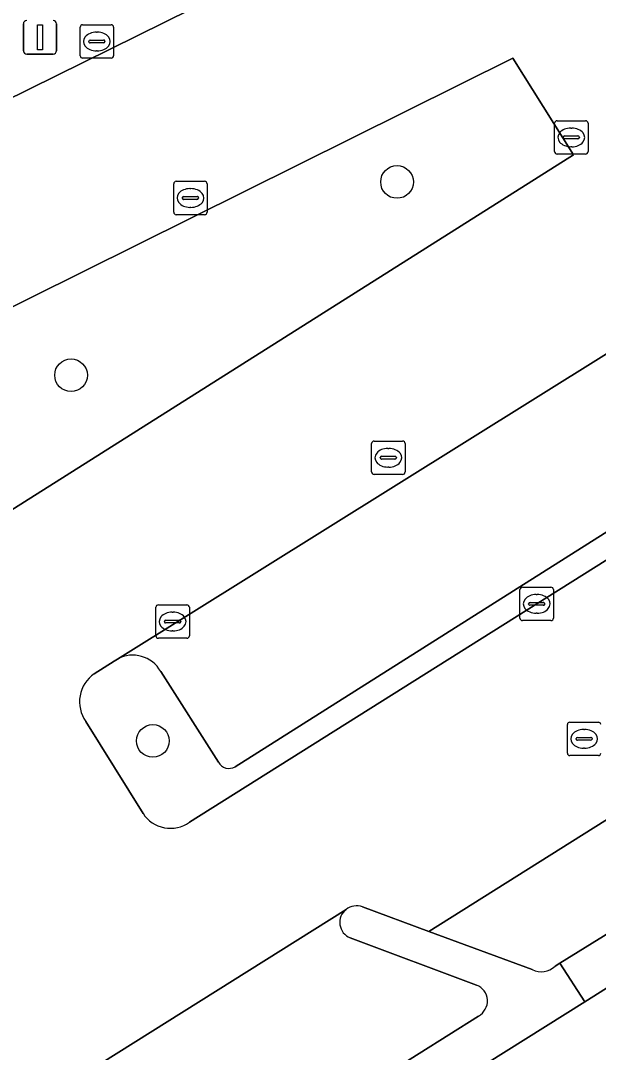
# Model space of a CAD drawing. Extents: x 158835 to 160077, y 386387 to 387778.
# Drawn here: x 159773.4 to 159790.69, y 387513.59 to 387544.48 of the extents above; entities that cross this region are included whole.
import ezdxf

# ---------------------------------------------------------------- set-up
doc = ezdxf.new("R2010")
doc.units = 0
for name, color, linetype in [('IMGEO_Boom', 7, 'Continuous'), ('IMGEO_Fietspad_open', 7, 'Continuous'), ('IMGEO_Kolk', 7, 'Continuous'), ('IMGEO_Lichtmast', 7, 'Continuous'), ('IMGEO_Parkeervlak_open', 7, 'Continuous'), ('IMGEO_Rijbaan_lokaal_open', 7, 'Continuous'), ('IMGEO_Rioolput', 7, 'Continuous'), ('IMGEO_Verkeerseiland_open', 7, 'Continuous')]:
    doc.layers.add(name, color=color, linetype=linetype)

msp = doc.modelspace()

# ---------------------------------------------------------------- linework, layer by layer
at = {"layer": 'IMGEO_Boom'}
for centre in [(159784.663, 387539.647), (159774.909, 387533.862), (159777.357, 387522.915)]:
    msp.add_circle(centre, 0.489, dxfattribs=at)
at = {"layer": 'IMGEO_Fietspad_open'}
msp.add_lwpolyline([(159879.098, 387570.896), (159878.356, 387570.432), (159873.571, 387567.472), (159865.223, 387562.256), (159863.07, 387560.901), (159861.165, 387559.689), (159853.326, 387554.771), (159851.436, 387553.585), (159844.108, 387548.961), (159842.436, 387547.939), (159834.997, 387543.272), (159833.122, 387542.096), (159825.224, 387537.141), (159823.352, 387535.966), (159821.053, 387534.524), (159803.626, 387523.519), (159796.824, 387519.231), (159790.285, 387515.108), (159768.258, 387501.292), (159755.394, 387493.231)], dxfattribs=at)
at = {"layer": 'IMGEO_Kolk'}
for p, q in [((159775.182, 387543.428), (159775.182, 387544.28)), ((159775.257, 387544.354), (159776.109, 387544.354)), ((159776.183, 387544.28), (159776.183, 387543.428)), ((159775.441, 387543.848), (159775.441, 387543.86)), ((159775.484, 387543.897), (159775.882, 387543.897)), ((159775.67, 387544.134), (159775.695, 387544.134)), ((159775.925, 387543.86), (159775.925, 387543.848)), ((159775.879, 387543.811), (159775.481, 387543.811)), ((159775.693, 387543.574), (159775.668, 387543.574)), ((159776.109, 387543.354), (159775.257, 387543.354)), ((159789.378, 387540.556), (159789.378, 387541.408)), ((159789.453, 387541.482), (159790.305, 387541.482)), ((159790.379, 387541.408), (159790.379, 387540.556)), ((159789.866, 387541.262), (159789.891, 387541.262)), ((159789.637, 387540.976), (159789.637, 387540.988)), ((159790.075, 387540.939), (159789.677, 387540.939)), ((159789.68, 387541.025), (159790.078, 387541.025)), ((159790.121, 387540.988), (159790.121, 387540.976)), ((159790.305, 387540.482), (159789.453, 387540.482)), ((159789.889, 387540.702), (159789.864, 387540.702)), ((159777.98, 387538.742), (159777.98, 387539.594)), ((159778.055, 387539.668), (159778.907, 387539.668)), ((159778.981, 387539.594), (159778.981, 387538.742)), ((159778.468, 387539.448), (159778.493, 387539.448)), ((159778.239, 387539.162), (159778.239, 387539.174)), ((159778.677, 387539.125), (159778.279, 387539.125)), ((159778.282, 387539.211), (159778.68, 387539.211)), ((159778.723, 387539.174), (159778.723, 387539.162)), ((159778.907, 387538.668), (159778.055, 387538.668)), ((159778.491, 387538.888), (159778.466, 387538.888)), ((159788.416, 387527.517), (159789.268, 387527.517)), ((159788.341, 387526.591), (159788.341, 387527.443)), ((159788.829, 387527.297), (159788.854, 387527.297)), ((159789.342, 387527.443), (159789.342, 387526.591)), ((159777.448, 387526.062), (159777.448, 387526.914)), ((159777.523, 387526.988), (159778.375, 387526.988)), ((159778.449, 387526.914), (159778.449, 387526.062)), ((159788.6, 387527.011), (159788.6, 387527.023)), ((159789.038, 387526.974), (159788.64, 387526.974)), ((159788.643, 387527.06), (159789.041, 387527.06)), ((159789.084, 387527.023), (159789.084, 387527.011)), ((159777.936, 387526.768), (159777.961, 387526.768)), ((159788.852, 387526.737), (159788.827, 387526.737)), ((159777.707, 387526.482), (159777.707, 387526.494)), ((159778.145, 387526.445), (159777.747, 387526.445)), ((159777.75, 387526.531), (159778.148, 387526.531)), ((159778.191, 387526.494), (159778.191, 387526.482)), ((159789.268, 387526.517), (159788.416, 387526.517)), ((159778.375, 387525.988), (159777.523, 387525.988)), ((159777.959, 387526.208), (159777.934, 387526.208))]:
    msp.add_line(p, q, dxfattribs=at)
for points in [[(159775.182, 387543.428), (159775.182, 387544.28)], [(159775.257, 387544.354), (159776.109, 387544.354)], [(159776.183, 387544.28), (159776.183, 387543.428)], [(159776.109, 387543.354), (159775.257, 387543.354)], [(159789.378, 387540.556), (159789.378, 387541.408)], [(159789.453, 387541.482), (159790.305, 387541.482)], [(159790.379, 387541.408), (159790.379, 387540.556)], [(159790.305, 387540.482), (159789.453, 387540.482)], [(159777.98, 387538.742), (159777.98, 387539.594)], [(159778.055, 387539.668), (159778.907, 387539.668)], [(159778.981, 387539.594), (159778.981, 387538.742)], [(159778.907, 387538.668), (159778.055, 387538.668)], [(159788.416, 387527.517), (159789.268, 387527.517)], [(159788.341, 387526.591), (159788.341, 387527.443)], [(159789.342, 387527.443), (159789.342, 387526.591)], [(159777.448, 387526.062), (159777.448, 387526.914)], [(159777.523, 387526.988), (159778.375, 387526.988)], [(159778.449, 387526.914), (159778.449, 387526.062)], [(159789.268, 387526.517), (159788.416, 387526.517)], [(159778.375, 387525.988), (159777.523, 387525.988)]]:
    msp.add_lwpolyline(points, dxfattribs=at)
for centre, radius, start, end in [((159775.259, 387544.278), 0.0765, 91.552, 178.448), ((159775.259, 387544.278), 0.0765, 91.552, 178.448), ((159776.107, 387544.278), 0.0765, 1.552, 88.448), ((159776.107, 387544.278), 0.0765, 1.552, 88.448), ((159775.481, 387543.857), 0.0403, 85.8775, 175.7526), ((159775.886, 387543.859), 0.0386, 1.7309, 96.639), ((159775.478, 387543.847), 0.0366, 178.938, 274.7102), ((159775.882, 387543.854), 0.043, 264.8664, 352.4533), ((159775.259, 387543.43), 0.0765, 181.552, 268.448), ((159775.259, 387543.43), 0.0765, 181.552, 268.448), ((159776.107, 387543.43), 0.0765, 271.552, 358.448), ((159776.107, 387543.43), 0.0765, 271.552, 358.448), ((159789.455, 387541.406), 0.0765, 91.552, 178.448), ((159789.455, 387541.406), 0.0765, 91.552, 178.448), ((159790.303, 387541.406), 0.0765, 1.552, 88.448), ((159790.303, 387541.406), 0.0765, 1.552, 88.448), ((159789.677, 387540.985), 0.0403, 85.8775, 175.7526), ((159789.674, 387540.975), 0.0366, 178.938, 274.7102), ((159790.078, 387540.982), 0.043, 264.8664, 352.4533), ((159790.082, 387540.987), 0.0386, 1.7309, 96.639), ((159789.455, 387540.558), 0.0765, 181.552, 268.448), ((159789.455, 387540.558), 0.0765, 181.552, 268.448), ((159790.303, 387540.558), 0.0765, 271.552, 358.448), ((159790.303, 387540.558), 0.0765, 271.552, 358.448), ((159778.057, 387539.592), 0.0765, 91.552, 178.448), ((159778.057, 387539.592), 0.0765, 91.552, 178.448), ((159778.905, 387539.592), 0.0765, 1.552, 88.448), ((159778.905, 387539.592), 0.0765, 1.552, 88.448), ((159778.279, 387539.171), 0.0403, 85.8775, 175.7526), ((159778.276, 387539.161), 0.0366, 178.938, 274.7102), ((159778.68, 387539.168), 0.043, 264.8664, 352.4533), ((159778.684, 387539.173), 0.0386, 1.7309, 96.639), ((159778.057, 387538.744), 0.0765, 181.552, 268.448), ((159778.057, 387538.744), 0.0765, 181.552, 268.448), ((159778.905, 387538.744), 0.0765, 271.552, 358.448), ((159778.905, 387538.744), 0.0765, 271.552, 358.448), ((159788.418, 387527.441), 0.0765, 91.552, 178.448), ((159788.418, 387527.441), 0.0765, 91.552, 178.448), ((159789.266, 387527.441), 0.0765, 1.552, 88.448), ((159789.266, 387527.441), 0.0765, 1.552, 88.448), ((159777.525, 387526.912), 0.0765, 91.552, 178.448), ((159777.525, 387526.912), 0.0765, 91.552, 178.448), ((159778.373, 387526.912), 0.0765, 1.552, 88.448), ((159778.373, 387526.912), 0.0765, 1.552, 88.448), ((159788.64, 387527.02), 0.0403, 85.8775, 175.7526), ((159788.637, 387527.01), 0.0366, 178.938, 274.7102), ((159789.041, 387527.017), 0.043, 264.8664, 352.4533), ((159789.045, 387527.022), 0.0386, 1.7309, 96.639), ((159788.418, 387526.593), 0.0765, 181.552, 268.448), ((159788.418, 387526.593), 0.0765, 181.552, 268.448), ((159789.266, 387526.593), 0.0765, 271.552, 358.448), ((159789.266, 387526.593), 0.0765, 271.552, 358.448), ((159777.747, 387526.491), 0.0403, 85.8775, 175.7526), ((159777.744, 387526.481), 0.0366, 178.938, 274.7102), ((159778.148, 387526.488), 0.043, 264.8664, 352.4533), ((159778.152, 387526.493), 0.0386, 1.7309, 96.639), ((159777.525, 387526.064), 0.0765, 181.552, 268.448), ((159777.525, 387526.064), 0.0765, 181.552, 268.448), ((159778.373, 387526.064), 0.0765, 271.552, 358.448), ((159778.373, 387526.064), 0.0765, 271.552, 358.448)]:
    msp.add_arc(centre, radius, start, end, dxfattribs=at)
for centre, major_axis, ratio, start_param, end_param in [((159775.669, 387543.854), (-0.387, 0.002), 0.722429, 4.712389, 7.853982), ((159775.694, 387543.854), (-0.39, 0.002), 0.717154, 1.570796, 4.712389), ((159789.865, 387540.982), (-0.387, 0.002), 0.722429, 4.712389, 7.853982), ((159789.89, 387540.982), (-0.39, 0.002), 0.717154, 1.570796, 4.712389), ((159778.467, 387539.168), (-0.387, 0.002), 0.722429, 4.712389, 7.853982), ((159778.492, 387539.168), (-0.39, 0.002), 0.717154, 1.570796, 4.712389), ((159788.828, 387527.017), (-0.387, 0.002), 0.722429, 4.712389, 7.853982), ((159788.853, 387527.017), (-0.39, 0.002), 0.717154, 1.570796, 4.712389), ((159777.935, 387526.488), (-0.387, 0.002), 0.722429, 4.712389, 7.853982), ((159777.96, 387526.488), (-0.39, 0.002), 0.717154, 1.570796, 4.712389)]:
    msp.add_ellipse(centre, major_axis=major_axis, ratio=ratio, start_param=start_param, end_param=end_param, dxfattribs=at)
at = {"layer": 'IMGEO_Lichtmast'}
for p, q in [((159773.483, 387543.578), (159773.483, 387544.378)), ((159773.483, 387544.378), (159773.483, 387543.578)), ((159774.473, 387544.378), (159774.473, 387543.578)), ((159774.473, 387543.578), (159774.473, 387544.378)), ((159774.373, 387543.478), (159773.583, 387543.478)), ((159773.583, 387543.478), (159774.373, 387543.478))]:
    msp.add_line(p, q, dxfattribs=at)
msp.add_lwpolyline([(159773.903, 387544.353), (159774.053, 387544.353), (159774.053, 387543.603), (159773.903, 387543.603), (159773.903, 387544.353)], dxfattribs=at)
for centre, start, end in [((159773.583, 387544.378), 90, 180), ((159773.583, 387544.378), 90, 180), ((159774.373, 387544.378), 0, 90), ((159774.373, 387544.378), 360, 90), ((159773.583, 387543.578), 180, 270), ((159773.583, 387543.578), 180, 270), ((159774.373, 387543.578), 270, 0), ((159774.373, 387543.578), 270, 0)]:
    msp.add_arc(centre, 0.1, start, end, dxfattribs=at)
at = {"layer": 'IMGEO_Parkeervlak_open'}
for points in [[(159779.817, 387556.38), (159761.824, 387547.538), (159766.354, 387538.827), (159785.008, 387548.04)], [(159789.948, 387540.463), (159788.127, 387543.357), (159768.872, 387533.78), (159771.39, 387528.732)]]:
    msp.add_lwpolyline(points, close=True, dxfattribs=at)
for points in [[(159801.859, 387541.332), (159792.976, 387535.783), (159776.298, 387525.367)], [(159819.067, 387534.733), (159817.479, 387537.258), (159785.616, 387517.21), (159788.707, 387516.07)], [(159779.816, 387522.143), (159802.957, 387536.775)], [(159789.393, 387516.171), (159789.534, 387516.258), (159796.147, 387520.348), (159802.908, 387524.611), (159819.067, 387534.733)], [(159777.592, 387524.994), (159779.318, 387522.282)], [(159783.141, 387517.872), (159759.754, 387503.185), (159765.978, 387501.786)], [(159787.042, 387515.607), (159783.262, 387517.02)], [(159766.736, 387501.873), (159767.559, 387502.384), (159787.098, 387514.678)]]:
    msp.add_lwpolyline(points, dxfattribs=at)
for centre, radius, start, end in [((159776.756, 387524.524), 0.959, 29.33, 118.5104), ((159779.632, 387522.444), 0.353, 207.3435, 301.4659), ((159783.447, 387517.481), 0.497, 128.0389, 248.1272), ((159788.979, 387516.603), 0.598, 242.9703, 313.7807), ((159786.857, 387515.13), 0.512, 298.09, 68.8092)]:
    msp.add_arc(centre, radius, start, end, dxfattribs=at)
at = {"layer": 'IMGEO_Rijbaan_lokaal_open'}
for points in [[(159783.627, 387517.944), (159785.616, 387517.21), (159817.479, 387537.258), (159773.011, 387607.934)], [(159775.606, 387524.924), (159776.201, 387525.306), (159776.298, 387525.367), (159792.976, 387535.783), (159801.859, 387541.332), (159802.463, 387541.742)], [(159805.696, 387537.619), (159778.453, 387520.481)], [(159777.064, 387520.747), (159775.35, 387523.496)], [(159759.125, 387503.326), (159759.754, 387503.185), (159783.141, 387517.872)]]:
    msp.add_lwpolyline(points, dxfattribs=at)
for points in [[(159779.817, 387556.38), (159785.008, 387548.04), (159766.354, 387538.827), (159761.824, 387547.538)], [(159788.127, 387543.357), (159789.948, 387540.463), (159771.39, 387528.732), (159768.872, 387533.78)]]:
    msp.add_lwpolyline(points, close=True, dxfattribs=at)
for centre, radius, start, end in [((159776.181, 387524.084), 1.018, 124.3823, 215.2906), ((159777.884, 387521.271), 0.973, 212.5664, 305.7513), ((159783.448, 387517.479), 0.498, 68.8834, 127.9706)]:
    msp.add_arc(centre, radius, start, end, dxfattribs=at)
at = {"layer": 'IMGEO_Rioolput'}
for p, q in [((159783.903, 387530.966), (159783.903, 387531.818)), ((159783.978, 387531.892), (159784.83, 387531.892)), ((159784.904, 387531.818), (159784.904, 387530.966)), ((159784.391, 387531.672), (159784.416, 387531.672)), ((159784.162, 387531.386), (159784.162, 387531.398)), ((159784.6, 387531.349), (159784.202, 387531.349)), ((159784.205, 387531.435), (159784.603, 387531.435)), ((159784.646, 387531.398), (159784.646, 387531.386)), ((159784.83, 387530.892), (159783.978, 387530.892)), ((159784.414, 387531.112), (159784.389, 387531.112)), ((159789.835, 387523.477), (159790.687, 387523.477)), ((159789.76, 387522.551), (159789.76, 387523.403)), ((159790.248, 387523.257), (159790.273, 387523.257)), ((159790.019, 387522.971), (159790.019, 387522.983)), ((159790.457, 387522.934), (159790.059, 387522.934)), ((159790.062, 387523.02), (159790.46, 387523.02)), ((159790.503, 387522.983), (159790.503, 387522.971)), ((159790.271, 387522.697), (159790.246, 387522.697)), ((159790.687, 387522.477), (159789.835, 387522.477))]:
    msp.add_line(p, q, dxfattribs=at)
for points in [[(159783.903, 387530.966), (159783.903, 387531.818)], [(159783.978, 387531.892), (159784.83, 387531.892)], [(159784.904, 387531.818), (159784.904, 387530.966)], [(159784.83, 387530.892), (159783.978, 387530.892)], [(159789.835, 387523.477), (159790.687, 387523.477)], [(159789.76, 387522.551), (159789.76, 387523.403)], [(159790.687, 387522.477), (159789.835, 387522.477)]]:
    msp.add_lwpolyline(points, dxfattribs=at)
for centre, radius, start, end in [((159783.98, 387531.816), 0.0765, 91.552, 178.448), ((159783.98, 387531.816), 0.0765, 91.552, 178.448), ((159784.828, 387531.816), 0.0765, 1.552, 88.448), ((159784.828, 387531.816), 0.0765, 1.552, 88.448), ((159784.202, 387531.395), 0.0403, 85.8775, 175.7526), ((159784.199, 387531.385), 0.0366, 178.938, 274.7102), ((159784.603, 387531.392), 0.043, 264.8664, 352.4533), ((159784.607, 387531.397), 0.0386, 1.7309, 96.639), ((159783.98, 387530.968), 0.0765, 181.552, 268.448), ((159783.98, 387530.968), 0.0765, 181.552, 268.448), ((159784.828, 387530.968), 0.0765, 271.552, 358.448), ((159784.828, 387530.968), 0.0765, 271.552, 358.448), ((159789.837, 387523.401), 0.0765, 91.552, 178.448), ((159789.837, 387523.401), 0.0765, 91.552, 178.448), ((159790.685, 387523.401), 0.0765, 1.552, 88.448), ((159790.685, 387523.401), 0.0765, 1.552, 88.448), ((159790.059, 387522.98), 0.0403, 85.8775, 175.7526), ((159790.056, 387522.97), 0.0366, 178.938, 274.7102), ((159790.46, 387522.977), 0.043, 264.8664, 352.4533), ((159790.464, 387522.982), 0.0386, 1.7309, 96.639), ((159789.837, 387522.553), 0.0765, 181.552, 268.448), ((159789.837, 387522.553), 0.0765, 181.552, 268.448), ((159790.685, 387522.553), 0.0765, 271.552, 358.448), ((159790.685, 387522.553), 0.0765, 271.552, 358.448)]:
    msp.add_arc(centre, radius, start, end, dxfattribs=at)
for centre, major_axis, ratio, start_param, end_param in [((159784.39, 387531.392), (-0.387, 0.002), 0.722429, 4.712389, 7.853982), ((159784.415, 387531.392), (-0.39, 0.002), 0.717154, 1.570796, 4.712389), ((159790.247, 387522.977), (-0.387, 0.002), 0.722429, 4.712389, 7.853982), ((159790.272, 387522.977), (-0.39, 0.002), 0.717154, 1.570796, 4.712389)]:
    msp.add_ellipse(centre, major_axis=major_axis, ratio=ratio, start_param=start_param, end_param=end_param, dxfattribs=at)
at = {"layer": 'IMGEO_Verkeerseiland_open'}
for points in [[(159778.453, 387520.481), (159805.696, 387537.619)], [(159802.957, 387536.775), (159779.816, 387522.143)], [(159776.298, 387525.367), (159776.201, 387525.306), (159775.606, 387524.924)], [(159779.318, 387522.282), (159777.592, 387524.994)], [(159775.35, 387523.496), (159777.064, 387520.747)], [(159785.616, 387517.21), (159783.627, 387517.944)], [(159783.262, 387517.02), (159787.042, 387515.607)], [(159788.707, 387516.07), (159785.616, 387517.21)], [(159787.098, 387514.678), (159767.559, 387502.384), (159768.258, 387501.292), (159790.285, 387515.108), (159789.534, 387516.258), (159789.393, 387516.171)]]:
    msp.add_lwpolyline(points, dxfattribs=at)
msp.add_lwpolyline([(159790.285, 387515.108), (159796.824, 387519.231), (159796.147, 387520.348), (159789.534, 387516.258)], close=True, dxfattribs=at)
for centre, radius, start, end in [((159776.756, 387524.524), 0.959, 29.33, 118.5104), ((159776.181, 387524.084), 1.018, 124.3823, 215.2906), ((159779.632, 387522.444), 0.353, 207.3435, 301.4659), ((159777.884, 387521.271), 0.973, 212.5664, 305.7513), ((159783.448, 387517.479), 0.498, 68.8834, 127.9706), ((159783.447, 387517.481), 0.497, 128.0389, 248.1272), ((159788.979, 387516.603), 0.598, 242.9703, 313.7807), ((159786.857, 387515.13), 0.512, 298.09, 68.8092)]:
    msp.add_arc(centre, radius, start, end, dxfattribs=at)

doc.saveas('drawing.dxf')
